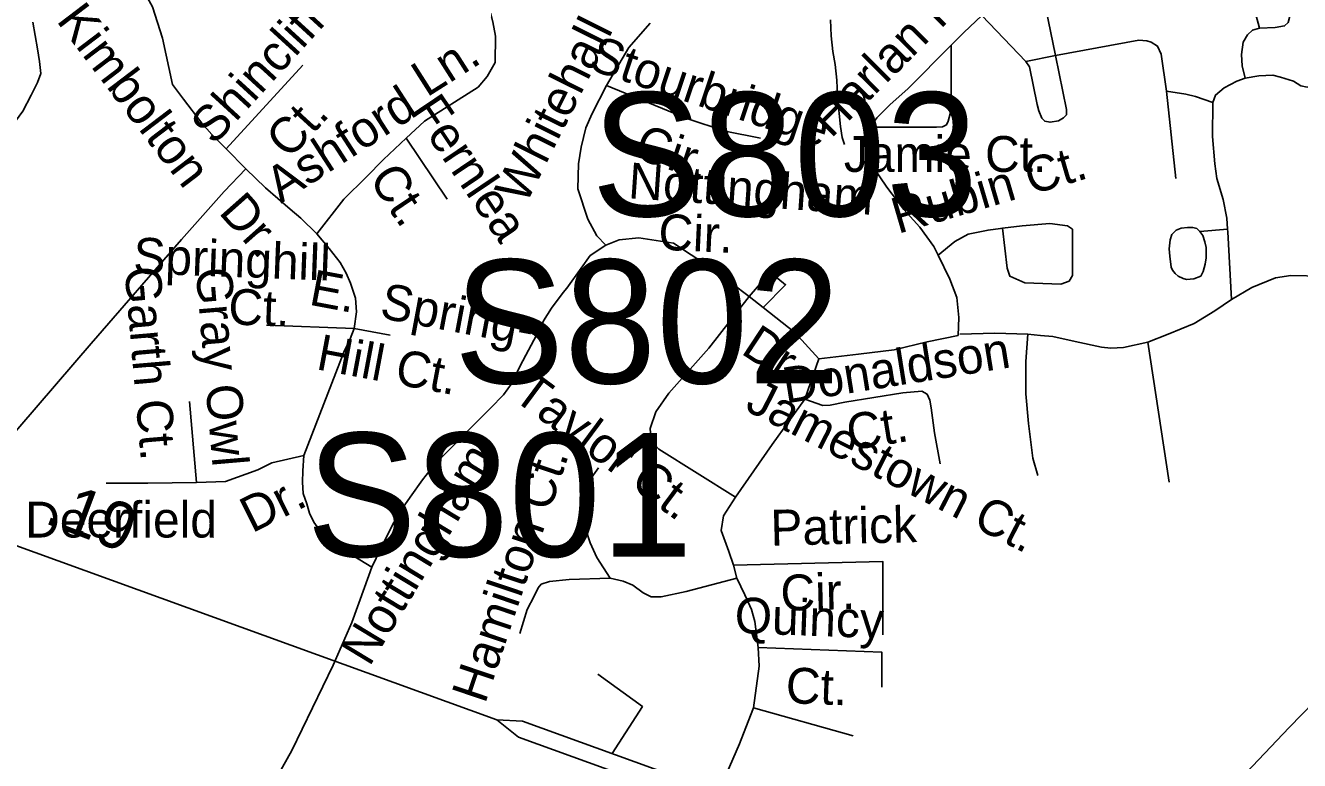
# Model space of a CAD drawing. Extents: x 2001466 to 2224147, y 644118 to 847247.
# Drawn here: x 2072696 to 2076073, y 733194 to 735142 of the extents above; entities that cross this region are included whole.
import ezdxf

# ---------------------------------------------------------------- set-up
doc = ezdxf.new("R2010")
doc.units = 0
for name, color, linetype in [('Exist Hydrographic Misc Water Feature', 7, 'Continuous'), ('Exist Road Non-System Type 51', 7, 'Continuous'), ('Exist Road Non-System Type 51 Label', 7, 'Continuous'), ('Exist Road Primary Interstate Structure Ovrhead Sign Number Label', 7, 'Continuous'), ('Exist Road Secondary Mileage Hundredths English Label', 7, 'Continuous'), ('Exist Road Secondary Type 51 Undivided 4 Lane Attributed', 7, 'Continuous')]:
    doc.layers.add(name, color=color, linetype=linetype)

msp = doc.modelspace()

# ---------------------------------------------------------------- linework, layer by layer
at = {"layer": 'Exist Hydrographic Misc Water Feature'}
msp.add_lwpolyline([(2074867.1, 734826.9), (2074861.1, 734844.7), (2074856.6, 734874.6), (2074852.5, 734908.9), (2074850.5, 734934.8), (2074848.4, 734954.6), (2074846.4, 734996.7), (2074842.3, 735038.7), (2074836.1, 735072.9), (2074832, 735114.8), (2074829.8, 735156.6)], dxfattribs=at)
at = {"layer": 'Exist Road Non-System Type 51'}
for p, q in [((2075394.8, 735218), (2075426.4, 735062.1)), ((2075347.9, 735046.6), (2075230.7, 735168.1)), ((2075426.4, 735062.1), (2075347.9, 735046.6)), ((2073227.8, 734815), (2073430.8, 735036.9)), ((2075720.6, 734968), (2075745.5, 734736)), ((2073705.2, 734843.2), (2073814.2, 734681.5)), ((2073227.8, 734815), (2073280.5, 734762.3)), ((2075809, 734595.8), (2075882.5, 734602.1)), ((2074614.2, 734424), (2074651.2, 734394.6)), ((2073566.9, 734339.2), (2073335.1, 734348)), ((2073566.9, 734339.2), (2073662.5, 734321.3)), ((2075670.8, 734302.9), (2075727.8, 733931.5)), ((2074761.7, 734151.5), (2074799.2, 734258.8)), ((2073149.5, 733930.7), (2073131.1, 734145.6)), ((2073613.9, 733706.3), (2073594.6, 733652.5)), ((2074582, 733677.2), (2074572.7, 733711.4)), ((2074605.5, 733281.3), (2074625.7, 733333.5)), ((2074625.7, 733333.5), (2074890.4, 733259.5))]:
    msp.add_line(p, q, dxfattribs=at)
for points in [[(2075928.9, 735002), (2075965.5, 735008.6), (2076002.2, 735009.9), (2076023.2, 735004.7), (2076057.2, 734994.2), (2076076.9, 734982.4), (2076093.9, 734978.4), (2076107, 734979.8), (2076118.8, 734990.2), (2076126.7, 735011.2), (2076135.8, 735123.9), (2076131.9, 735227.4), (2076118.8, 735323.1), (2076099.2, 735423.9), (2076088.7, 735471.1)], [(2073705.2, 734843.2), (2073754, 734888.3), (2073896, 734978.5), (2073920.1, 735006.4), (2073941.3, 735043.6), (2073942, 735113.9), (2073934.5, 735151.6), (2073923.2, 735196.7), (2073878.1, 735256.8), (2073848, 735286.9), (2073802.9, 735316.5), (2073775.3, 735337), (2073700.1, 735374.6)], [(2072987.3, 735273.8), (2073032.4, 735191), (2073059.2, 735108.7), (2073086.1, 734985.1), (2073115.1, 734946.2), (2073163.9, 734882.7), (2073190.3, 734852.6), (2073227.8, 734815)], [(2075966.8, 735134.4), (2076008.8, 735137), (2076033.7, 735140.9), (2076042.8, 735150.1), (2076046.8, 735163.2), (2076048.1, 735185.5), (2076044.1, 735214.3), (2076038.9, 735230), (2076031, 735244.4), (2076017.9, 735253.6), (2075997, 735254.9), (2075972.1, 735252.3), (2075960.3, 735244.4), (2075953.7, 735235.3), (2075952.4, 735226.1), (2075952.4, 735206.4), (2075957.7, 735171.1), (2075966.8, 735134.4)], [(2072598.3, 734803.1), (2072643.4, 734852.2), (2072688.6, 734915.2), (2072711.5, 734956.8), (2072728.2, 734990.4), (2072736.7, 735014.3), (2072733.3, 735046.3), (2072728, 735080.4), (2072715.5, 735150.7)], [(2074351.7, 735147.8), (2074295.3, 735083.9), (2074235.8, 734982.9)], [(2075230.7, 735168.1), (2075183.6, 735122.9), (2075150.1, 735089.4)], [(2075928.9, 735002), (2075921, 735034.8), (2075919.7, 735064.9), (2075923.6, 735097.7), (2075935.4, 735117.3), (2075948.5, 735129.1), (2075966.8, 735134.4)], [(2075150.1, 735089.4), (2075034.5, 734973.9), (2074987.7, 734932.9), (2074953, 734897.6), (2074935.1, 734872.3)], [(2074935.1, 734872.3), (2075110.8, 734872.3), (2075126.5, 734873.6), (2075137, 734878.9), (2075142.2, 734888), (2075147.4, 734907.7), (2075150.1, 734954.9), (2075150.1, 735089.4)], [(2075720.6, 734968), (2075706.2, 735066.2), (2075697, 735087.2), (2075680, 735097.7), (2075668.2, 735101.6), (2075647.2, 735102.9), (2075426.4, 735062.1)], [(2075426.4, 735062.1), (2075455.3, 734919.5), (2075455.3, 734905.1), (2075447.4, 734897.2), (2075434.3, 734889.3), (2075412.1, 734885.4), (2075397.7, 734888), (2075389.8, 734895.9), (2075381.9, 734915.6), (2075378, 734932.6), (2075357, 735032.2), (2075347.9, 735046.6)], [(2074234, 734559.8), (2074210.5, 734584.6), (2074186.9, 734628.8), (2074160.1, 734709.4), (2074161.8, 734775.1), (2074168.7, 734819), (2074181.8, 734870.7), (2074198.6, 734908.4), (2074235.8, 734982.9)], [(2074235.8, 734982.9), (2074449.4, 734895.8), (2074550.9, 734862), (2074644.8, 734843.2)], [(2075843.7, 734937.8), (2075850.3, 734957.5), (2075873.8, 734977.1), (2075906.6, 734994.2), (2075928.9, 735002)], [(2075843.7, 734937.8), (2075797.9, 734953.6), (2075771.7, 734960.1), (2075720.6, 734968)], [(2075882.5, 734602.1), (2075880.4, 734631.2), (2075871.2, 734681), (2075854.2, 734736), (2075848.9, 734775.4), (2075842.4, 734847.4), (2075843.7, 734937.8)], [(2073468, 734589.3), (2073539.9, 734681.8), (2073599.3, 734739.5), (2073645, 734786.8), (2073705.2, 734843.2)], [(2074935.1, 734872.3), (2074929.6, 734828.1), (2074933, 734802), (2074944.3, 734765.8), (2074979.2, 734713.1), (2075024, 734654.1), (2075067, 734607.3), (2075104, 734556.5), (2075115.3, 734533.3)], [(2072628.7, 734018.1), (2072632.4, 734022.3), (2072870.1, 734299.5), (2073109.7, 734574.6), (2073222.3, 734702.3), (2073280.5, 734762.3)], [(2073468, 734589.3), (2073425.5, 734631.1), (2073397.4, 734654.9), (2073332.4, 734711.4), (2073280.5, 734762.3)], [(2075115.3, 734533.3), (2075159.1, 734569.7), (2075194.5, 734589), (2075247.6, 734599.8), (2075280.8, 734604.1), (2075285.7, 734604.6)], [(2075285.7, 734604.6), (2075338.3, 734610.5), (2075411.3, 734616.9), (2075457.8, 734610.5), (2075471.1, 734601.9), (2075471.1, 734574), (2075471.1, 734479.6), (2075462.2, 734464.5), (2075440.1, 734456), (2075345, 734460.2), (2075305.1, 734477.4), (2075298.5, 734498.9), (2075285.7, 734604.6)], [(2075809, 734595.8), (2075801.1, 734603.7), (2075790.7, 734606.3), (2075776.2, 734606.3), (2075759.2, 734605), (2075746.1, 734599.8), (2075734.3, 734588), (2075730.4, 734573.6), (2075727.8, 734550), (2075729.1, 734530.3), (2075733, 734501.5), (2075736.9, 734493.6), (2075743.5, 734484.5), (2075751.4, 734477.9), (2075764.5, 734471.4), (2075773.6, 734468.7), (2075793.3, 734470.1), (2075811.6, 734477.9), (2075818.2, 734489.7), (2075823.4, 734509.4), (2075826, 734526.4), (2075826, 734553.9), (2075822.1, 734568.3), (2075816.9, 734585.4), (2075809, 734595.8)], [(2073566.9, 734339.2), (2073573.8, 734383.1), (2073570.5, 734419.2), (2073557.4, 734459.4), (2073545.9, 734485.7), (2073530.5, 734514), (2073501.2, 734550.6), (2073468, 734589.3)], [(2074234, 734559.8), (2074269.3, 734573.6), (2074322.3, 734579.1), (2074414.2, 734564.6), (2074460.3, 734534.2)], [(2075893, 734415.8), (2075882.9, 734594.8), (2075882.5, 734602.1)], [(2074234, 734559.8), (2074192.8, 734532.2), (2074169.3, 734499), (2074131.1, 734445.7), (2074120.9, 734433.9), (2074090, 734392.6), (2074069.3, 734359), (2074050.5, 734321.4), (2074029.7, 734281.8), (2074006.9, 734240.2), (2073986, 734194.7), (2073963.3, 734163.1), (2073928.6, 734127.8), (2073877.5, 734076.9), (2073818.3, 734016.1), (2073777.5, 733974.9), (2073748.7, 733937.5), (2073715.8, 733892.2), (2073695.2, 733862.6), (2073672.4, 733825.1), (2073649.4, 733779.5), (2073613.9, 733706.3)], [(2074460.3, 734534.2), (2074520.7, 734494.4), (2074614.2, 734424)], [(2074799.2, 734258.8), (2074904.1, 734270.6), (2074998.4, 734282.7), (2075086.1, 734303.5), (2075168, 734320.7), (2075170.2, 734367.9), (2075165.2, 734421.2), (2075146.2, 734469.6), (2075115.3, 734533.3)], [(2074614.2, 734424), (2074669.7, 734488), (2074710.9, 734454.9), (2074651.2, 734394.6)], [(2076847.9, 734456.8), (2076750.1, 734464.8), (2076608.3, 734475.7), (2076448.4, 734481), (2076250.4, 734479), (2076134.3, 734477.4), (2076050.4, 734479.1), (2076009.4, 734472.7), (2075946.5, 734447.8), (2075893, 734415.8)], [(2074578.4, 733891.7), (2074375.3, 734018.7), (2074354.7, 734040.8), (2074351.8, 734073.9), (2074366.5, 734118.1), (2074401.8, 734167.7), (2074507.8, 734286.5), (2074614.2, 734424)], [(2075893, 734415.8), (2075848.5, 734385.3), (2075793.8, 734352.4), (2075725.2, 734323.8), (2075670.8, 734302.9)], [(2074651.2, 734394.6), (2074735.3, 734328), (2074799.2, 734258.8)], [(2073434, 734001.9), (2073539.6, 734275.8), (2073556.3, 734311.5), (2073566.9, 734339.2)], [(2075353.2, 734323.4), (2075265.3, 734326.1), (2075172.4, 734324)], [(2075353.2, 734323.4), (2075347.7, 734251.5), (2075348, 734165.5), (2075354.4, 734087.4), (2075366.5, 733995.1), (2075379.5, 733948.9)], [(2075670.8, 734302.9), (2075606.5, 734288.2), (2075572.8, 734286.4), (2075548.5, 734289.4), (2075478.8, 734304.8), (2075419.1, 734318), (2075387, 734320.7), (2075353.2, 734323.4)], [(2075120.2, 733980.2), (2075105.9, 734062.5), (2075097.2, 734128.6), (2075093.6, 734148.7), (2075086, 734164.9), (2075072.1, 734173.2), (2075022, 734168.2), (2074867.5, 734143.3), (2074829.4, 734136.1), (2074809.4, 734134.5), (2074761.7, 734151.5)], [(2074578.4, 733891.7), (2074675.2, 734031.3), (2074761.7, 734151.5)], [(2073149.5, 733930.7), (2073226.2, 733933.8), (2073312.1, 733964.5), (2073349, 733982.9), (2073434, 734001.9)], [(2073613.9, 733706.3), (2073550.7, 733745.6), (2073521.2, 733766.2), (2073493.6, 733788.7), (2073474, 733807.1), (2073460.4, 733825.4), (2073448.9, 733849.6), (2073441.4, 733873.8), (2073431.9, 733902), (2073430.6, 733932), (2073431.2, 733962), (2073434, 734001.9)], [(2074215.4, 733970), (2074188.6, 733932.5), (2074175.5, 733878.8), (2074176.8, 733846.8), (2074180.1, 733808.7), (2074193.3, 733770.4), (2074210.5, 733732.1), (2074245.8, 733677.3)], [(2072910.1, 733929.2), (2073020.6, 733929.2), (2073149.5, 733930.7)], [(2074572.7, 733711.4), (2074560.7, 733748.1), (2074540.1, 733803.3), (2074546, 733842), (2074578.4, 733891.7)], [(2074968.9, 733527.3), (2074968.9, 733721.3), (2074572.7, 733711.4)], [(2074006.4, 733530.2), (2074025.7, 733593.8), (2074044.4, 733629.5), (2074054.8, 733651.2), (2074063, 733661.1), (2074085.2, 733668.6), (2074137.3, 733673.6), (2074245.8, 733677.3)], [(2074245.8, 733677.3), (2074280.6, 733669), (2074305.6, 733658.9), (2074333.2, 733638.3), (2074355, 733627.8), (2074381, 733627.3), (2074447.3, 733642), (2074582, 733677.2)], [(2074638, 733493.1), (2074629.6, 733562.2), (2074620.3, 733594.4), (2074603.1, 733632.8), (2074582, 733677.2)], [(2073594.6, 733652.5), (2073560.9, 733559.3), (2073511.4, 733446.3)], [(2074625.7, 733333.5), (2074641, 733444), (2074638, 733493.1)], [(2074638, 733493.1), (2074966.3, 733480.9), (2074966.3, 733388.7)], [(2073511.4, 733446.3), (2073401.9, 733220.8), (2073258.7, 732964.8), (2073131.6, 732751.4), (2073044.7, 732659.6), (2072895, 732550.1), (2072722.9, 732432.6), (2072526.5, 732267.5), (2072469.5, 732231.2)], [(2074212.8, 733422.5), (2074331.2, 733336.8), (2074251.4, 733212.1)], [(2074532.9, 733110.3), (2074588.9, 733238.3), (2074605.5, 733281.3)]]:
    msp.add_lwpolyline(points, dxfattribs=at)
at = {"layer": 'Exist Road Secondary Type 51 Undivided 4 Lane Attributed'}
for points in [[(2069984, 736075.2), (2070365.4, 735699.2), (2070590.7, 735493), (2070902.9, 735176.6), (2071306.8, 734783.7), (2071865.2, 734262.7), (2072043.8, 734093.6), (2072159.6, 733985.7), (2072248.1, 733927.8), (2072376.9, 733869.8), (2073945.8, 733301.5)], [(2075645.8, 732859.5), (2075672.5, 732888.3), (2076045.8, 733281.2), (2076380.5, 733625), (2076617.1, 733870.6), (2076702.4, 733993), (2076771.6, 734152.4), (2076845.6, 734417.3), (2076898.7, 734683), (2076966.3, 734944.7), (2077058, 735194.3), (2077202.8, 735460.8), (2077228.5, 735504)], [(2073945.8, 733301.5), (2074013.5, 733298.1), (2075111.8, 732900.9), (2075208, 732854.8), (2075292.6, 732793.3), (2075414.4, 732684.7), (2075428.3, 732646.1)], [(2073945.8, 733301.5), (2074003, 733256.1), (2075094.3, 732860.6), (2075190.4, 732814.5), (2075275.1, 732753), (2075384.2, 732651.6), (2075428.3, 732646.1)]]:
    msp.add_lwpolyline(points, dxfattribs=at)

# ---------------------------------------------------------------- texts
at = {"layer": 'Exist Road Non-System Type 51 Label'}
for s, rotation, p in [('Harlan Rd.', 44.9805, (2074831.6, 734840.7)), ('Shincliff', 47.5481, (2073196, 734822)), ('Kimbolton', 307.2367, (2072776.1, 735154.7)), ('Whitehall', 63.4831, (2074021.7, 734664.2)), ('Ln.', 32.4445, (2073759.8, 734950.3)), ('Stourbridge', 341.556, (2074185.6, 735026.6)), ('Ashford', 32.9276, (2073373.1, 734669.3)), ('Fernlea', 303.9828, (2073714.7, 734917.1)), ('Ct.', 47.5481, (2073395.6, 734784.7)), ('Cir.', 341.556, (2074305.6, 734791.8)), ('Rubin Ct.', 16.3508, (2075008.7, 734589.3)), ('Nottingham', 356.0951, (2074292.2, 734684.2)), ('Ct.', 303.9828, (2073604.1, 734735.2)), ('Dr.', 311.6191, (2073205.9, 734645.6)), ('Cir.', 357.3935, (2074372.2, 734548)), ('Springhill', 357.8409, (2072980.8, 734485.4)), ('Garth Ct.', 274.8965, (2072958.3, 734499.5)), ('Gray Owl', 274.8965, (2073147, 734497.2)), ('E.  Spring-', 349.366, (2073444.9, 734402.4)), ('Ct.', 357.8409, (2073232.5, 734349.8)), ('Dr.', 326.6315, (2074589.5, 734274.3)), ('Hill Ct.', 349.366, (2073463.9, 734231.3)), ('Donaldson', 9.1317, (2074711.3, 734139.9)), ('Taylor Ct.', 323.4083, (2073983.6, 734154.3)), ('Jamestown Ct.', 332.9275, (2074599.7, 734124.1)), ('Ct.', 9.1317, (2074880.9, 734015.3)), ('Nottingham', 58.7594, (2073607.7, 733440.3)), ('Hamilton Ct.', 71.4326, (2073914.3, 733341.9)), ('Dr.', 26.5763, (2073296.5, 733795.4)), ('Patrick', 1.4292, (2074672, 733763.1)), ('Cir.', 1.4292, (2074698.5, 733590.7)), ('Quincy', 357.8581, (2074574.7, 733532.1)), ('Ct.', 357.8581, (2074710.2, 733346.1))]:
    msp.add_text(s, height=95, rotation=rotation, dxfattribs=at).set_placement(p)
for s, p in [('Jamie Ct.', (2074865.5, 734753.9)), ('Deerfield', (2072695.2, 733784.9))]:
    msp.add_text(s, height=95, dxfattribs=at).set_placement(p)
at = {"layer": 'Exist Road Primary Interstate Structure Ovrhead Sign Number Label'}
for s, p in [('S803', (2074196.1, 734636.5)), ('S802', (2073831.5, 734193.3)), ('S801', (2073440.4, 733734.2))]:
    msp.add_text(s, height=328.08, dxfattribs=at).set_placement(p)
at = {"layer": 'Exist Road Secondary Mileage Hundredths English Label'}
msp.add_text('.19', height=125, rotation=339.4622, dxfattribs=at).set_placement((2072742, 733824.8))

doc.saveas('drawing.dxf')
